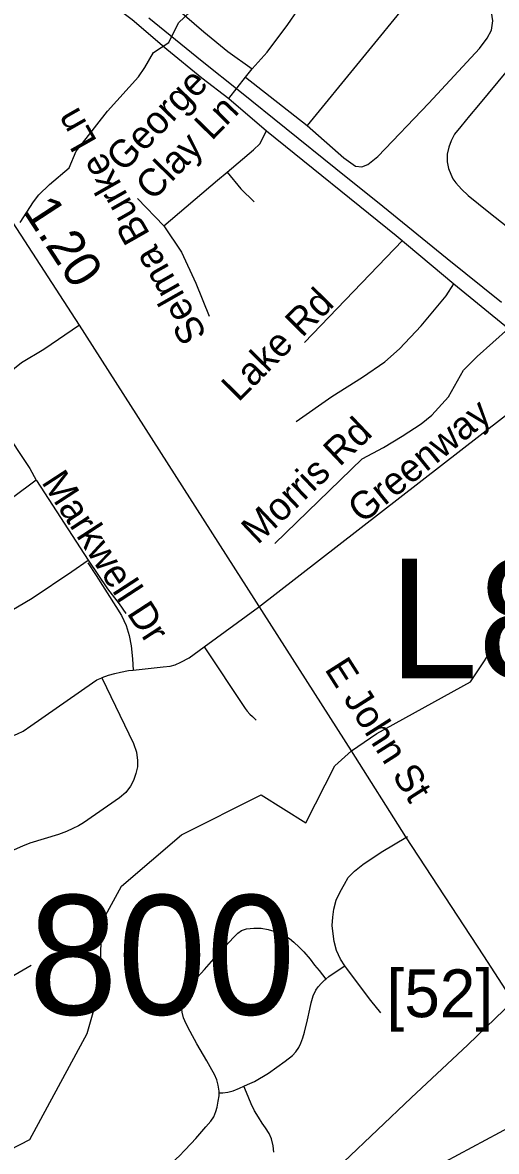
# Model space of a CAD drawing. Extents: x 1383679 to 1536984, y 460658 to 651027.
# Drawn here: x 1486926 to 1488551, y 496464 to 500337 of the extents above; entities that cross this region are included whole.
import ezdxf

# ---------------------------------------------------------------- set-up
doc = ezdxf.new("R2010")
doc.units = 0
for name, color, linetype in [('Exist Hydrographic Creek Single Shore', 7, 'Continuous'), ('Exist Hydrographic Misc Water Feature', 7, 'Continuous'), ('Exist Railroad Mainline', 7, 'Continuous'), ('Exist Road Non-System Type 51', 7, 'Continuous'), ('Exist Road Non-System Type 51 Label', 7, 'Continuous'), ('Exist Road Primary Interstate Divided Center Attributed', 7, 'Continuous'), ('Exist Road Primary Interstate Ramp 1 Lane Attributed', 7, 'Continuous'), ('Exist Road Primary Interstate Shield CELL', 7, 'Continuous'), ('Exist Road Primary Interstate Structure Cantilever Sign Number Label', 7, 'Continuous'), ('Exist Road Secondary Mileage Hundredths English Label', 7, 'Continuous'), ('Exist Road Secondary Structure Standard Bridge Number Label', 7, 'Continuous'), ('Exist Road Secondary Type 51 Attributed', 7, 'Continuous'), ('Exist Roads EOP Other', 7, 'Continuous'), ('Exist Roads EOP Other Text', 7, 'Continuous')]:
    doc.layers.add(name, color=color, linetype=linetype)

msp = doc.modelspace()

# ---------------------------------------------------------------- linework, layer by layer
at = {"layer": 'Exist Hydrographic Creek Single Shore'}
msp.add_lwpolyline([(1485648.1, 496431.9), (1485802.1, 496671.6), (1486133.1, 497016.2), (1486506.1, 496910.2), (1486587.1, 496734.6), (1486882.1, 496469.4), (1486950.1, 496504.2), (1487147.1, 496867.8), (1487192.1, 497024.5), (1487196.1, 497247.6), (1487265.1, 497374.2), (1487471.1, 497549.2), (1487744.4, 497687.4), (1487897.6, 497591.2), (1487997.1, 497786.2), (1488053.7, 497837.7), (1488140.8, 497897.8), (1488462.2, 498075.2), (1488564.3, 498228.5)], dxfattribs=at)
at = {"layer": 'Exist Hydrographic Misc Water Feature'}
for points in [[(1487017.8, 499780.5), (1487085.4, 499838.4), (1487110, 499895.4), (1487143.3, 499938.8), (1487216.6, 500032.6), (1487322.9, 500150.5), (1487345.5, 500182), (1487374.5, 500233.4), (1487427.1, 500268.4), (1487460.4, 500335.7), (1487501.2, 500374.9), (1487552.5, 500441.9), (1487602.1, 500528.9), (1487696.8, 500671.1), (1487699, 500679)], [(1486917.3, 499650.5), (1486962.7, 499721.6), (1486981.1, 499745.2), (1487017.8, 499780.5)]]:
    msp.add_lwpolyline(points, dxfattribs=at)
at = {"layer": 'Exist Railroad Mainline'}
msp.add_lwpolyline([(1487358.2, 500352.5), (1487542.2, 500204.5), (1487670.5, 500100.7), (1487829.3, 499973.4), (1488000.1, 499835.8), (1488161.1, 499706.2), (1488382.1, 499527.6), (1488569, 499376.9)], dxfattribs=at)
at = {"layer": 'Exist Road Non-System Type 51'}
for p, q in [((1488304.6, 500476.6), (1487901.9, 499983.3)), ((1487690.8, 500148.8), (1487713.4, 500178.3)), ((1487633.5, 500075.7), (1487690.8, 500148.8)), ((1487690.8, 500148.8), (1487901.9, 499983.3)), ((1487633.5, 500075.7), (1487762.4, 499965.4)), ((1487319.4, 499732.6), (1487410.1, 499639.5)), ((1488228.4, 499588.4), (1487892.6, 499239.1)), ((1488405, 499440.3), (1488592.4, 499287.1)), ((1488090.6, 498839.6), (1487790.6, 498549.7)), ((1486973.7, 498765.4), (1487151, 498492.2)), ((1487548.8, 498194.7), (1487735.1, 498331)), ((1486791.6, 497007.3), (1486955.5, 497102.6))]:
    msp.add_line(p, q, dxfattribs=at)
for points in [[(1487568.7, 500975.2), (1487565.9, 500923.2), (1487549.6, 500909.6), (1487525.4, 500899.8), (1487507.2, 500888.2), (1487493, 500870.5), (1487486.5, 500846.6), (1487488.1, 500826.6), (1487531.1, 500757.9), (1487536.7, 500737.7), (1487522.3, 500715.8), (1487493.8, 500682.4), (1487371.4, 500544.4), (1487358.9, 500518.6), (1487358.7, 500502.6), (1487368.3, 500478.4), (1487389.7, 500442), (1487547.5, 500305.3), (1487630.3, 500237.8), (1487713.4, 500178.3)], [(1486579.9, 500927), (1486891.4, 500674.7), (1486956.5, 500617.6), (1487201.3, 500423.2), (1487302, 500347.5), (1487420.4, 500245.5), (1487540.7, 500147.4), (1487633.5, 500075.7)], [(1487713.4, 500178.3), (1487764.3, 500235.5), (1487835.9, 500330.3), (1487868.7, 500377.9), (1488040.2, 500578.9), (1488109.4, 500648)], [(1487901.9, 499983.3), (1488028.2, 499872.9), (1488067.8, 499844.3), (1488089.8, 499842), (1488109.7, 499849.6), (1488144.3, 499876.9), (1488319.5, 500060.1), (1488492.7, 500247.3), (1488519.4, 500282.8), (1488533.8, 500310.5), (1488538.4, 500342.4), (1488531.3, 500394.6), (1488517.9, 500436.9), (1488504.5, 500465.2), (1488396.5, 500585)], [(1488622.5, 500213.1), (1488489.6, 500053.3), (1488458.5, 500016.9), (1488428.5, 499980.4), (1488407, 499953.7), (1488395.5, 499931.1), (1488387.8, 499908.7), (1488382.4, 499885.1), (1488382.4, 499858.2), (1488387.2, 499836.3), (1488394.4, 499816.8), (1488402.1, 499800.8), (1488411.4, 499786.4), (1488431, 499764.8), (1488454.1, 499743.6), (1488524.9, 499685.7), (1488731.9, 499522.8)], [(1487627.2, 499823.3), (1487718.1, 499899.8), (1487739.1, 499920.2), (1487762.4, 499965.4)], [(1487762.4, 499965.4), (1488207.7, 499605.7), (1488405, 499440.3)], [(1487410.1, 499639.5), (1487594.4, 499795.7), (1487627.2, 499823.3)], [(1487627.2, 499823.3), (1487673.8, 499766.3), (1487720.4, 499721)], [(1487410.1, 499639.5), (1487470.7, 499549), (1487519.7, 499442.6), (1487565.3, 499329.4)], [(1487864.7, 498967.4), (1487986.3, 499053.4), (1488091.4, 499119.7), (1488168.3, 499172.3), (1488219.1, 499217.5), (1488292.5, 499296.3), (1488378.2, 499398.8), (1488405, 499440.3)], [(1487121.2, 499298.8), (1486998.6, 499215.2), (1486922.4, 499168.6), (1486856.1, 499115.6), (1486791.5, 499054.6)], [(1488090.6, 498839.6), (1488163.4, 498878.3), (1488228, 498917.2), (1488292.7, 498960.2), (1488329.3, 498989.4), (1488386.4, 499052.5), (1488437.9, 499143.7), (1488484.8, 499191), (1488592.4, 499287.1)], [(1486791.5, 499054.6), (1486856.1, 498950.1), (1486950.5, 498807.1), (1486972.1, 498767), (1486890.9, 498705.9), (1486553.1, 498498.7), (1486201.2, 498364.3), (1486075, 498296.6), (1486047, 498285), (1486014.8, 498275.6), (1485981.8, 498268.5), (1485953.3, 498264.3), (1485923.8, 498261.4), (1485899.1, 498261.3), (1485847.4, 498262.5)], [(1485937.7, 497795.7), (1486672.2, 498193.4), (1486958.8, 498362.1), (1487094.7, 498453.7), (1487151, 498492.2)], [(1487151, 498492.2), (1487217.3, 498394.2), (1487257, 498342.8), (1487280.2, 498309.1)], [(1487149.6, 498482.8), (1487178, 498439.7), (1487245.2, 498333.4), (1487265.2, 498302), (1487280.6, 498268), (1487291.1, 498233.4), (1487298, 498198.2), (1487302.9, 498153.8), (1487305.5, 498115.2)], [(1487305.5, 498115.2), (1487408.4, 498125.6), (1487431.9, 498128.8), (1487448.8, 498132.8), (1487469, 498141.8), (1487497.4, 498157.1), (1487548.8, 498194.7)], [(1487548.8, 498194.7), (1487689.4, 497983.2), (1487696.4, 497973.7), (1487705.5, 497963.8), (1487713.8, 497955.4), (1487727, 497943)], [(1487197.9, 498088.8), (1487198.9, 498089.2), (1487219.9, 498097.2), (1487242.6, 498103.8), (1487262, 498107.8), (1487288.6, 498113.4), (1487305.5, 498115.2)], [(1486436.8, 497669.2), (1486721.9, 497825.5), (1486741.2, 497836.8), (1486759, 497845.8), (1486780, 497854.7), (1486802.6, 497861.9), (1486865.8, 497880.5), (1486888.4, 497887.8), (1486907.9, 497895.9), (1486927.1, 497905.6), (1486953.9, 497923.4), (1487165.8, 498071.3), (1487180.4, 498081.1), (1487197.9, 498088.8)], [(1487197.9, 498088.8), (1487306.5, 497863.6), (1487316.1, 497833.7), (1487320.2, 497805.3), (1487319.4, 497783.5), (1487314.6, 497760), (1487306.5, 497736.6), (1487295.9, 497716.3), (1487279.8, 497695.3), (1487257.9, 497676.8), (1487134.2, 497591), (1487117.2, 497580.5), (1487097.9, 497571.6), (1487076, 497561.1), (1487048.5, 497551.4), (1486950.6, 497520.7), (1486924.8, 497511), (1486896.5, 497498), (1486873.9, 497485.9), (1486642.6, 497346.1)], [(1488031.6, 497099.8), (1488016.4, 497123), (1488002.9, 497152.5), (1487994.9, 497183.4), (1487990.8, 497210.3), (1487988.1, 497238.5), (1487989.4, 497266.8), (1487993.4, 497294.9), (1488001.5, 497325.8), (1488014.9, 497354.1), (1488029.8, 497380.9), (1488043.1, 497403.8), (1488064.6, 497425.2), (1488092.9, 497448.1), (1488156, 497489.8), (1488246.6, 497543.6)], [(1487600.1, 496664.8), (1487600.1, 496670.2), (1487597.1, 496690.8), (1487591.6, 496709.1), (1487584.4, 496727.9), (1487575.1, 496743.7), (1487557.6, 496774.1), (1487522.9, 496832.4), (1487500.5, 496874.9), (1487486.5, 496901), (1487478, 496921.7), (1487473.1, 496941.2), (1487470.8, 496962.4), (1487472.5, 496977.6), (1487478.6, 496994.6), (1487487.8, 497011), (1487497.4, 497026.8), (1487513.2, 497047.4), (1487549.6, 497088.2), (1487589.8, 497133.7), (1487650.5, 497198.1), (1487663.9, 497212.7), (1487676.1, 497221.8), (1487694.2, 497226.7), (1487719.1, 497229.7), (1487744.6, 497229.1), (1487767.8, 497225.4), (1487795.8, 497216.9), (1487823.1, 497206), (1487841.2, 497194.4), (1487856.5, 497181.1), (1487874.1, 497164.7), (1487890.5, 497148.9), (1487912.4, 497123.4), (1487927.6, 497102.8), (1487942.8, 497083.9), (1487966.1, 497054.9)], [(1487966.1, 497054.9), (1487976.8, 497063.2), (1488001.6, 497080.8), (1488031.6, 497099.8)], [(1488154.6, 496938.9), (1488119.8, 496981.9), (1488078.1, 497037), (1488037.9, 497090.8), (1488031.6, 497099.8)], [(1487684.1, 496687.4), (1487697.4, 496693.2), (1487721, 496703.6), (1487769, 496732.2), (1487826.6, 496772.8), (1487851.6, 496792.3), (1487863.1, 496805.7), (1487872.9, 496819.7), (1487880.1, 496834.8), (1487887.4, 496853.7), (1487892.4, 496872.5), (1487903.2, 496915), (1487910.5, 496952.1), (1487915.4, 496973.3), (1487922.6, 496997), (1487931.9, 497016.4), (1487939.6, 497028.6), (1487950.6, 497040.8), (1487962.8, 497052.3), (1487966.1, 497054.9)], [(1487600.1, 496664.8), (1487612.9, 496664.8), (1487629.9, 496666.5), (1487647.5, 496672), (1487670, 496681.1), (1487684.1, 496687.4)], [(1487787.5, 496460.9), (1487785.8, 496483.2), (1487779.5, 496507.3), (1487771.4, 496525.1), (1487758.9, 496544), (1487747.9, 496560.1), (1487734.8, 496580.7), (1487721.6, 496603.1), (1487709.5, 496627.1), (1487693.5, 496665.5), (1487684.1, 496687.4)], [(1487351.1, 496372.9), (1487357.8, 496376.2), (1487377.8, 496385.2), (1487396, 496394.4), (1487423.4, 496413.8), (1487441.6, 496428.4), (1487463.4, 496448.4), (1487481, 496466.7), (1487503.5, 496490.3), (1487519.4, 496508), (1487553.9, 496547.5), (1487570.9, 496566.9), (1487581.2, 496582.7), (1487589.1, 496600.9), (1487592.9, 496615.5), (1487597.1, 496636.2), (1487600.1, 496654.4), (1487600.1, 496664.8)]]:
    msp.add_lwpolyline(points, dxfattribs=at)
at = {"layer": 'Exist Road Primary Interstate Divided Center Attributed'}
msp.add_lwpolyline([(1488812, 496662.9), (1488607.8, 496553), (1488279, 496376.2), (1487950.7, 496191.5), (1487464.4, 495911.7), (1487350.6, 495839.1)], dxfattribs=at)
at = {"layer": 'Exist Road Primary Interstate Ramp 1 Lane Attributed'}
msp.add_lwpolyline([(1488608.4, 496979.5), (1488452.8, 496829.3), (1488258.4, 496647.4), (1488027.4, 496427.5), (1487939.4, 496342.3), (1487646.4, 496073.1), (1487350.6, 495839.1)], dxfattribs=at)
at = {"layer": 'Exist Road Secondary Type 51 Attributed'}
msp.add_lwpolyline([(1488608.4, 496979.5), (1488507.5, 497135.1), (1488240, 497543.1), (1488053.7, 497837.7), (1487121.2, 499298.8), (1486824.6, 499753.5), (1486637.6, 500042.8), (1486472.9, 500304.3), (1486378.1, 500425.4), (1486308.2, 500505.3), (1486228.3, 500582.8), (1486138.5, 500662.7), (1486075, 500701.7), (1485846.3, 500886.5), (1485715.5, 500990.5), (1485477.2, 501196.7), (1485170.2, 501452.2), (1484955.9, 501614.8)], dxfattribs=at)
at = {"layer": 'Exist Roads EOP Other'}
msp.add_line((1487735.1, 498331), (1488804.4, 499161.5), dxfattribs=at)

# ---------------------------------------------------------------- texts
at = {"layer": 'Exist Road Non-System Type 51 Label'}
for s, rotation, p in [('George ', 45.7374, (1487271.6, 499819.6)), ('Selma Burke Ln', 119.6295, (1487560.1, 499266.6)), ('Clay Ln', 45.7374, (1487372.3, 499721.5)), ('Lake Rd', 45.2815, (1487666.2, 499031.9)), ('Morris Rd', 43.598, (1487732.2, 498542.6)), ('Markwell Dr', 303.0848, (1486988.2, 498759.9)), ('E John St', 302.4862, (1487959.5, 498118.3))]:
    msp.add_text(s, height=95, rotation=rotation, dxfattribs=at).set_placement(p)
at = {"layer": 'Exist Road Primary Interstate Shield CELL'}
msp.add_text('[52]', height=164.04, dxfattribs=at).set_placement((1488174.1, 496924.1))
at = {"layer": 'Exist Road Primary Interstate Structure Cantilever Sign Number Label'}
msp.add_text('L861', height=410.1, dxfattribs=at).set_placement((1488182.7, 498086.6))
at = {"layer": 'Exist Road Secondary Mileage Hundredths English Label'}
msp.add_text('1.20', height=125, rotation=303.1122, dxfattribs=at).set_placement((1486925.1, 499689.5))
at = {"layer": 'Exist Road Secondary Structure Standard Bridge Number Label'}
msp.add_text('800', height=410.1, dxfattribs=at).set_placement((1486946.4, 496932.9))
at = {"layer": 'Exist Roads EOP Other Text'}
msp.add_text('Greenway', height=95, rotation=39.1177, dxfattribs=at).set_placement((1488090.7, 498614.8))

doc.saveas('drawing.dxf')
